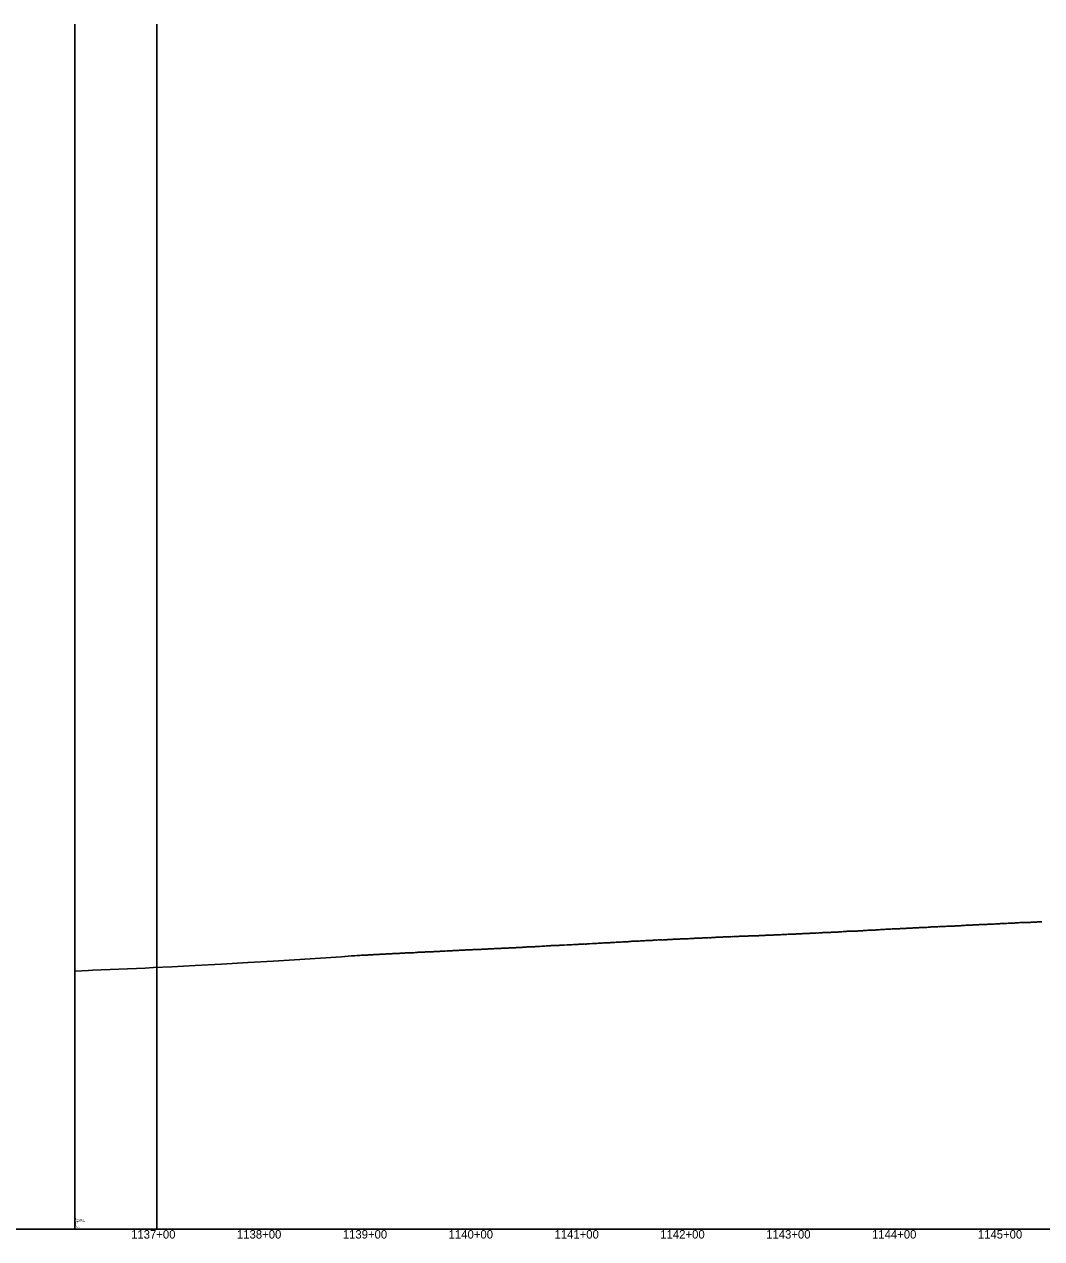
# Model space of a CAD drawing. Extents: x -3793 to 50787, y -1075 to 6138.
# Drawn here: x 952 to 1913, y 2991 to 4138 of the extents above; entities that cross this region are included whole.
import ezdxf

# ---------------------------------------------------------------- set-up
doc = ezdxf.new("R2010")
doc.units = 0
for name, color, linetype in [('RD_DDB_Profile_EX', 7, 'Continuous'), ('RD_DDB_StaTX', 7, 'Continuous'), ('RD_GPK_Profile_Cell', 7, 'Continuous'), ('RD_Sketch10', 7, 'Continuous')]:
    doc.layers.add(name, color=color, linetype=linetype)

msp = doc.modelspace()

# ---------------------------------------------------------------- linework, layer by layer
at = {"layer": 'RD_DDB_Profile_EX'}
for points in [[(1656.792373, 3277.630245), (1657.794903, 3277.63056), (1658.797318, 3277.63182), (1659.793776, 3277.681535), (1660.796309, 3277.77992), (1661.798842, 3277.82931), (1662.787621, 3277.92766), (1663.79004, 3277.97711), (1664.79257, 3277.979305), (1665.794959, 3277.98233), (1666.791563, 3278.030215), (1667.793987, 3278.129665), (1668.79652, 3278.130895), (1669.793122, 3278.22967), (1670.795653, 3278.2309), (1671.798081, 3278.232085), (1672.794543, 3278.281765), (1673.797076, 3278.42954), (1674.807942, 3278.479705), (1675.788261, 3278.430135), (1676.790792, 3278.431325), (1677.809282, 3278.483285), (1679.792224, 3278.63248), (1680.794757, 3278.63439), (1681.807309, 3278.733285), (1682.793879, 3278.881265), (1683.796319, 3278.833165), (1684.792908, 3278.83282), (1685.795317, 3278.93241), (1686.789992, 3278.98335), (1687.786578, 3279.08225), (1688.78902, 3279.18189), (1689.791552, 3279.132995), (1690.788136, 3279.18189), (1691.790666, 3279.282285), (1692.793001, 3279.28337), (1693.789581, 3279.33299), (1694.792113, 3279.43337), (1695.794645, 3279.433745), (1696.797097, 3279.434775), (1697.793673, 3279.483735), (1698.788228, 3279.53409), (1699.79076, 3279.63386), (1700.787256, 3279.68535), (1701.789788, 3279.636335), (1702.79232, 3279.73547), (1703.788891, 3279.73571), (1704.791348, 3279.836065), (1705.793786, 3279.935845), (1706.790353, 3279.984855), (1707.792886, 3279.98643), (1708.795349, 3279.98736), (1709.791914, 3280.13583), (1710.786558, 3280.186815), (1711.789003, 3280.237195), (1712.785564, 3280.287365), (1713.788031, 3280.287185), (1714.790564, 3280.33756), (1715.787123, 3280.387715), (1716.789654, 3280.388595), (1717.792125, 3280.43843), (1718.7886, 3280.53807), (1719.791133, 3280.588935), (1720.793666, 3280.588795), (1721.790161, 3280.68842), (1722.784793, 3280.74029), (1723.787324, 3280.79062), (1724.783803, 3280.84029), (1725.78628, 3280.940615), (1726.788814, 3280.990515), (1727.791347, 3281.140025), (1728.792987, 3281.189645), (1729.795286, 3281.240015), (1730.797635, 3281.290795), (1731.79432, 3281.29042), (1732.796668, 3281.34078), (1733.799016, 3281.391145), (1734.787487, 3281.49098), (1736.057996, 3281.541485), (1737.05464, 3281.5411), (1738.057027, 3281.54183), (1739.053611, 3281.541835), (1740.056042, 3281.642185), (1741.058434, 3281.741845), (1742.055073, 3281.841105), (1743.057504, 3281.842515), (1744.054104, 3281.84252), (1745.056536, 3281.942505), (1746.053136, 3281.99215), (1747.055567, 3282.042835), (1748.057998, 3282.142515), (1749.054598, 3282.24146), (1750.057029, 3282.193155), (1751.053669, 3282.24282), (1752.05606, 3282.293145), (1753.058491, 3282.343785), (1754.055129, 3282.44314), (1755.057522, 3282.493155), (1756.054107, 3282.49346), (1757.056503, 3282.593145), (1758.053139, 3282.693125)], [(1758.053139, 3282.693125), (1759.05557, 3282.74314), (1760.057968, 3282.74378), (1761.054601, 3282.84313), (1762.057033, 3282.893475), (1763.053633, 3282.94312), (1764.056064, 3282.94376), (1765.058496, 3282.99409), (1766.055096, 3283.143155), (1767.057527, 3283.1938), (1768.054127, 3283.243445), (1769.056559, 3283.393225), (1770.053193, 3283.39284), (1771.05559, 3283.393495), (1772.058021, 3283.44439), (1773.054654, 3283.593205), (1774.057009, 3283.64331), (1775.053639, 3283.64291), (1776.056071, 3283.693305), (1777.058475, 3283.743945), (1778.055103, 3283.69383), (1779.057535, 3283.74419), (1780.054134, 3283.843815), (1781.056566, 3283.844175), (1782.053165, 3283.844345), (1783.055597, 3283.894675), (1784.05803, 3283.89548), (1785.054629, 3284.044665), (1786.057061, 3284.144275), (1787.053689, 3284.193895), (1788.056092, 3284.194505), (1789.058525, 3284.24464), (1790.055151, 3284.294495), (1791.057519, 3284.295305), (1792.054143, 3284.39449), (1793.05655, 3284.49462), (1794.053175, 3284.494475), (1795.055608, 3284.544835), (1796.058017, 3284.5454), (1797.054639, 3284.644375), (1798.057072, 3284.744555), (1799.05367, 3284.744815), (1800.056103, 3284.795385), (1801.058536, 3284.84573), (1802.055134, 3284.895165), (1803.057568, 3284.995135), (1804.054165, 3284.99515), (1805.056599, 3284.995705), (1806.053221, 3285.045565), (1807.05563, 3285.09589), (1808.04995, 3285.24629), (1809.046228, 3285.345735), (1810.048689, 3285.346125), (1811.045259, 3285.396065), (1812.047719, 3285.396425), (1813.050179, 3285.446645), (1814.046724, 3285.49626), (1815.049187, 3285.596495), (1816.045773, 3285.64625), (1817.048233, 3285.596765), (1817.689588, 3285.64657), (1818.686291, 3285.696505), (1819.688638, 3285.79685), (1820.685342, 3285.846495), (1821.687672, 3285.84684), (1822.689999, 3285.84731), (1823.686698, 3285.99683), (1824.689032, 3285.99717), (1825.685732, 3285.996675), (1826.688081, 3286.047035), (1827.690429, 3286.14728), (1828.687114, 3286.196895), (1829.681201, 3286.247875), (1830.683535, 3286.248395), (1831.680221, 3286.348045), (1832.682569, 3286.39846), (1833.679264, 3286.398125), (1834.681611, 3286.498305), (1835.683952, 3286.448895), (1836.680645, 3286.54844), (1837.682992, 3286.64865), (1838.678189, 3286.698205), (1839.682016, 3286.79864), (1840.684365, 3286.849), (1841.681056, 3286.94851), (1842.683399, 3286.949075), (1843.68009, 3286.9488), (1844.682438, 3287.04902), (1845.684785, 3287.04939), (1846.681464, 3287.099055), (1847.683814, 3287.199355), (1848.686165, 3287.29968), (1849.682851, 3287.349315), (1850.685198, 3287.3497), (1851.681885, 3287.34936), (1852.684234, 3287.399675), (1853.731756, 3287.50453), (1854.682961, 3287.599615), (1855.700935, 3287.60077), (1856.6823, 3287.64964), (1857.699718, 3287.65075)], [(1857.699718, 3287.65075), (1858.687372, 3287.69961), (1859.729703, 3287.752295), (1860.686396, 3287.79961), (1861.711769, 3287.80146), (1862.67777, 3287.849035), (1863.680503, 3287.8986), (1864.676792, 3287.899045), (1865.679525, 3287.99861), (1866.675813, 3287.99902), (1867.678546, 3288.098625), (1868.68127, 3288.14823), (1869.677561, 3288.24869), (1870.680292, 3288.248385), (1871.683025, 3288.29794), (1872.679325, 3288.348255), (1873.682047, 3288.397865), (1874.678347, 3288.4982), (1875.681069, 3288.497875), (1876.6838, 3288.497585), (1877.680091, 3288.547975), (1878.682822, 3288.697395), (1879.679113, 3288.747735), (1880.681844, 3288.747305), (1881.684561, 3288.79677), (1882.680866, 3288.84742), (1883.683583, 3288.897125), (1884.679903, 3288.89763), (1885.682622, 3288.997025), (1886.685354, 3289.04649), (1887.681644, 3289.09704), (1888.684359, 3289.196375), (1889.680666, 3289.2966), (1890.683381, 3289.34613), (1891.685432, 3289.345805), (1892.684377, 3289.446525), (1893.684452, 3289.495955), (1894.687088, 3289.49584), (1895.686363, 3289.4964), (1896.678384, 3289.595), (1897.67475, 3289.59544), (1898.585566, 3289.59552), (1899.581922, 3289.59594), (1900.576894, 3289.64487), (1901.579583, 3289.694465), (1902.575917, 3289.69508), (1903.578606, 3289.794475), (1904.581296, 3289.84407), (1905.57763, 3289.944065), (1906.580319, 3289.943855), (1907.583008, 3289.8944), (1908.579342, 3289.994545), (1909.582032, 3290.093685), (1910.584681, 3290.09353), (1911.581017, 3290.193695), (1912.583704, 3290.243545), (1913.586391, 3290.24315)], [(1449.167542, 3267.58897), (1450.163778, 3267.738225), (1451.166563, 3267.738575), (1452.162849, 3267.73941), (1453.165583, 3267.788185), (1454.161869, 3267.88864), (1455.164656, 3267.939005), (1456.16089, 3267.989045), (1457.163677, 3267.989015), (1458.159961, 3268.03944), (1459.162635, 3268.039025), (1460.16542, 3268.138185), (1461.161709, 3268.238215), (1462.172898, 3268.189035), (1465.159749, 3268.389865), (1466.162536, 3268.43948), (1467.158823, 3268.53906), (1468.161556, 3268.53823), (1469.171971, 3268.588665), (1471.162248, 3268.736935), (1472.158522, 3268.737835), (1473.169995, 3268.73957), (1474.157608, 3268.839115), (1475.160357, 3268.93784), (1476.156629, 3268.98787), (1477.159322, 3268.988295), (1478.162069, 3269.08653), (1479.158344, 3269.087875), (1480.161091, 3269.186995), (1481.157431, 3269.3366), (1482.16774, 3269.188585), (1483.164014, 3269.23861), (1484.166706, 3269.436915), (1485.163035, 3269.48781), (1486.174186, 3269.53735), (1489.167438, 3269.637785), (1490.163835, 3269.68823), (1491.175266, 3269.738235), (1492.303806, 3269.78808), (1493.306454, 3269.837655), (1494.3113, 3269.938095), (1496.309438, 3269.939215), (1497.298116, 3270.038875), (1498.316522, 3270.18803), (1499.304892, 3270.238125), (1500.301211, 3270.28825), (1501.303915, 3270.33814), (1502.30788, 3270.340095), (1503.304201, 3270.440555), (1504.306903, 3270.39045), (1505.303224, 3270.44122), (1506.305926, 3270.58978), (1507.302297, 3270.689615), (1508.306271, 3270.74121), (1509.308972, 3270.74073), (1510.305294, 3270.842075), (1511.30165, 3270.89225), (1512.304317, 3270.891805), (1513.300672, 3270.942), (1514.311002, 3271.041775), (1515.307326, 3271.04277), (1516.306532, 3271.093475), (1517.309397, 3271.19303), (1518.305549, 3271.243715), (1519.301668, 3271.29395), (1520.304535, 3271.44306), (1521.308041, 3271.44433), (1522.310909, 3271.44385), (1523.307085, 3271.494895), (1524.303204, 3271.59534), (1525.306077, 3271.69473), (1526.302221, 3271.84469), (1527.305705, 3271.846255), (1528.305788, 3271.845795), (1529.307214, 3271.946025), (1530.307619, 3271.94553), (1531.303757, 3271.996165), (1532.299877, 3272.09666), (1533.310129, 3272.04706), (1534.306264, 3272.147455), (1535.302386, 3272.148015), (1536.305281, 3272.14755), (1537.301413, 3272.1981), (1538.297532, 3272.29851), (1539.30043, 3272.44785), (1540.303929, 3272.549185), (1542.302945, 3272.599225), (1543.299067, 3272.649755), (1544.301966, 3272.64922), (1545.467547, 3272.666885), (1546.302783, 3272.74923), (1547.305139, 3272.849595), (1548.301816, 3273.099145), (1549.304173, 3272.949565), (1550.30085, 3272.99917), (1551.297527, 3273.14869), (1552.308136, 3273.148565), (1553.30481, 3273.09827), (1554.301496, 3273.098005), (1555.303844, 3273.048495), (1556.300545, 3273.14809)], [(1556.300545, 3273.14809), (1557.30289, 3273.248405), (1558.299567, 3273.24827), (1559.304501, 3273.3471), (1560.306844, 3273.397555), (1561.303534, 3273.49709), (1562.30021, 3273.44706), (1563.302568, 3273.4475), (1564.299244, 3273.49705), (1565.306524, 3273.6962), (1566.306539, 3273.794915), (1567.300032, 3273.794855), (1568.302672, 3273.895445), (1569.299088, 3273.845435), (1570.295504, 3273.845275), (1571.30593, 3273.944835), (1572.302344, 3274.04446), (1573.304956, 3274.044825), (1573.905136, 3274.09433), (1574.901682, 3274.09448), (1575.904166, 3274.045305), (1576.900712, 3274.09473), (1577.897258, 3274.193845), (1578.907751, 3274.29334), (1579.904344, 3274.29327), (1580.90089, 3274.342585), (1581.903374, 3274.393255), (1582.89992, 3274.4429), (1583.896466, 3274.49254), (1584.90695, 3274.592675), (1585.903552, 3274.741595), (1586.906036, 3274.74231), (1587.902582, 3274.742315), (1588.899128, 3274.791975), (1589.901611, 3274.84194), (1590.906148, 3274.841425), (1591.90276, 3274.89108), (1592.905244, 3274.94141), (1593.90179, 3274.99107), (1594.907189, 3274.990285), (1596.905422, 3275.090175), (1597.901968, 3275.190315), (1598.904452, 3275.289695), (1599.900998, 3275.19079), (1600.903481, 3275.24109), (1601.900027, 3275.34078), (1602.90463, 3275.43945), (1603.907114, 3275.39079), (1604.90366, 3275.391025), (1605.900206, 3275.58857), (1606.902689, 3275.688375), (1607.899235, 3275.73856), (1608.903838, 3275.688265), (1609.906322, 3275.73744), (1610.902868, 3275.83649), (1611.899414, 3275.83672), (1612.901897, 3275.887655), (1613.906399, 3276.03552), (1614.908984, 3276.085265), (1615.90553, 3275.98676), (1616.902076, 3275.98771), (1617.917137, 3276.03927), (1618.901105, 3276.08835), (1619.905597, 3276.18622), (1620.908192, 3276.235855), (1621.904738, 3276.136895), (1622.901284, 3276.284465), (1623.903767, 3276.383435), (1624.900313, 3276.383745), (1625.904916, 3276.334275), (1626.9074, 3276.38461), (1627.903946, 3276.58202), (1628.906429, 3276.53313), (1629.902975, 3276.533505), (1630.899521, 3276.58468), (1631.910062, 3276.68293), (1632.906608, 3276.68257), (1633.903154, 3276.779785), (1634.905637, 3276.78097), (1635.902183, 3276.7822), (1636.898729, 3276.832665), (1637.90927, 3276.930785), (1638.905816, 3276.882115), (1639.902362, 3276.883505), (1640.904845, 3276.933805), (1641.901391, 3277.03089), (1642.903875, 3277.08124), (1643.908478, 3277.082105), (1644.905024, 3277.131775), (1645.907507, 3277.1312), (1646.904053, 3277.229945), (1647.900599, 3277.279585), (1648.89841, 3277.37811), (1649.902763, 3277.378075), (1650.899224, 3277.32964), (1651.90179, 3277.380925), (1652.898216, 3277.528685), (1653.894798, 3277.479325), (1654.897243, 3277.479645), (1655.795758, 3277.58056), (1656.792373, 3277.630245)], [(1000, 3243.509345), (1012.80122, 3244.304865), (1016.519117, 3244.46293), (1041.5312, 3245.527655), (1066.489594, 3246.587495), (1074.428313, 3246.924905), (1091.501632, 3247.652055), (1113.682402, 3248.89453), (1138.677894, 3250.29824), (1163.392244, 3251.68514), (1163.719948, 3251.706025), (1187.456999, 3253.18889), (1212.418721, 3254.75026), (1227.009413, 3255.689605), (1252.004058, 3257.299275), (1261.415684, 3258.14428), (1262.41096, 3258.145105), (1263.409572, 3258.194535), (1264.400185, 3258.19487), (1266.393263, 3258.393905), (1267.396091, 3258.343775), (1268.392314, 3258.44416), (1269.395106, 3258.54378), (1270.391297, 3258.594165), (1271.394125, 3258.59379), (1272.390348, 3258.594175), (1273.393178, 3258.644315), (1274.396555, 3258.743425), (1275.392712, 3258.79381), (1276.395536, 3258.793985), (1277.391729, 3258.993565), (1278.394554, 3259.042905), (1279.390785, 3259.093325), (1280.393613, 3259.093195), (1281.389769, 3259.19334), (1282.392631, 3259.243475), (1283.388787, 3259.243865), (1284.391612, 3259.39295), (1285.387805, 3259.492855), (1286.390671, 3259.492425), (1287.38686, 3259.44389), (1288.389688, 3259.54352), (1289.393251, 3259.69406), (1290.396111, 3259.643895), (1291.392269, 3259.74407), (1292.395132, 3259.743915), (1293.391321, 3259.744315), (1294.39415, 3259.893925), (1295.39701, 3259.893795), (1296.393168, 3259.894425), (1297.395993, 3259.94381), (1298.392186, 3259.944435), (1299.39505, 3259.994595), (1300.39124, 3260.193725), (1301.394068, 3260.193835), (1302.390225, 3260.244465), (1303.393086, 3260.343335), (1304.389243, 3260.343755), (1305.392069, 3260.39335), (1306.388297, 3260.44377), (1307.391125, 3260.54311), (1308.387315, 3260.5445), (1309.390143, 3260.4944), (1310.386301, 3260.594275), (1311.389161, 3260.69314), (1312.385354, 3260.84334), (1313.388183, 3260.893415), (1314.391043, 3260.94274), (1315.387201, 3260.84368), (1316.397468, 3260.894165), (1317.393628, 3260.99455), (1318.396454, 3261.04418), (1319.392679, 3260.99479), (1320.395508, 3261.044675), (1321.392566, 3261.1448), (1322.395453, 3261.24372), (1323.391582, 3261.394135), (1324.394469, 3261.443975), (1325.390598, 3261.49415), (1326.393486, 3261.493505), (1327.389614, 3261.543935), (1328.392502, 3261.69352), (1329.38863, 3261.6944), (1330.391518, 3261.69401), (1331.387646, 3261.744635), (1332.390534, 3261.794025), (1333.386662, 3261.893975), (1334.410974, 3261.94407), (1335.413886, 3261.943885), (1336.40999, 3261.994085), (1337.412937, 3261.994135), (1338.415817, 3261.8945), (1339.411953, 3262.094615), (1340.414833, 3262.19376), (1341.410969, 3262.19486), (1342.413849, 3262.244025), (1343.409985, 3262.29417), (1344.412866, 3262.294285), (1345.409002, 3262.44488), (1346.411882, 3262.44454), (1347.414794, 3262.49367)], [(1347.414794, 3262.49367), (1348.410898, 3262.544055), (1349.41381, 3262.643685), (1350.409915, 3262.69382), (1351.412827, 3262.64422), (1352.408931, 3262.74408), (1353.411843, 3262.793445), (1354.414717, 3262.84306), (1355.410859, 3262.84398), (1356.413774, 3262.94335), (1357.409914, 3262.99347), (1358.412791, 3263.093085), (1359.40893, 3263.143225), (1360.411807, 3263.19282), (1361.407947, 3263.243495), (1362.410823, 3263.243385), (1363.413735, 3263.29185), (1364.40984, 3263.29257), (1365.412752, 3263.293605), (1366.408856, 3263.49286), (1367.411768, 3263.542165), (1368.407872, 3263.59205), (1369.410784, 3263.64131), (1370.413655, 3263.741455), (1371.409801, 3263.74248), (1372.412671, 3263.74269), (1373.403027, 3263.792785), (1374.411688, 3263.7427), (1375.407833, 3263.84308), (1376.410749, 3263.94241), (1377.404763, 3263.99281), (1378.407562, 3263.99242), (1379.410368, 3263.99204), (1380.406588, 3264.04244), (1381.409388, 3264.191415), (1382.405608, 3264.14215), (1383.408407, 3264.14206), (1384.404628, 3264.29216), (1385.407386, 3264.242395), (1386.403648, 3264.292175), (1387.406453, 3264.49083), (1388.409253, 3264.54071), (1389.405473, 3264.541475), (1390.408273, 3264.59139), (1391.404493, 3264.59212), (1392.407249, 3264.641735), (1393.403513, 3264.741815), (1394.406269, 3264.74142), (1395.409067, 3264.83998), (1396.405339, 3264.940445), (1397.408093, 3264.94035), (1398.404358, 3264.94112), (1399.407113, 3264.99105), (1400.403378, 3265.090805), (1401.406133, 3265.09072), (1402.402398, 3265.0918), (1403.405153, 3265.19073), (1404.407958, 3265.240325), (1405.404224, 3265.290405), (1406.406978, 3265.33962), (1407.403244, 3265.44076), (1408.405998, 3265.44035), (1409.402219, 3265.49044), (1410.405017, 3265.590005), (1411.400349, 3265.639205), (1412.404091, 3265.64038), (1413.406843, 3265.68997), (1414.170196, 3265.74122), (1415.173068, 3265.790465), (1416.169214, 3265.74157), (1417.172085, 3265.841535), (1418.168232, 3265.841585), (1419.171103, 3265.94049), (1420.173979, 3265.99082), (1421.170125, 3266.040865), (1422.172997, 3266.090465), (1423.169143, 3266.14123), (1425.166214, 3266.34089), (1426.169, 3266.29122), (1427.165234, 3266.44055), (1428.16802, 3266.53977), (1429.1643, 3266.490905), (1430.16704, 3266.540875), (1431.169768, 3266.689725), (1432.166053, 3266.49197), (1433.176415, 3266.641635), (1434.165073, 3266.741255), (1435.167809, 3266.79089), (1436.164093, 3266.8409), (1437.166879, 3266.840515), (1438.163114, 3266.94055), (1439.173501, 3266.9909), (1441.164919, 3267.18978), (1442.167705, 3267.238575), (1443.163989, 3267.23903), (1444.166725, 3267.288985), (1445.162952, 3267.38942), (1446.165737, 3267.439375), (1447.161972, 3267.48981), (1448.164757, 3267.538995), (1449.167542, 3267.58897)]]:
    msp.add_lwpolyline(points, dxfattribs=at)
at = {"layer": 'RD_GPK_Profile_Cell'}
for q in [(1000, 3500), (46549.603806, 3000), (1000, 3000)]:
    msp.add_line((1000, 3000), q, dxfattribs=at)
at = {"layer": 'RD_Sketch10'}
for p, q in [((1000, 3000), (1000, 4138.027692)), ((1077.33, 3000), (1077.33, 4138.027692)), ((500, 3000), (1000, 3000))]:
    msp.add_line(p, q, dxfattribs=at)

# ---------------------------------------------------------------- texts
at = {"layer": 'RD_DDB_StaTX'}
for s, p in [('1137+00', (1053.125471, 2991)), ('1138+00', (1153.125471, 2991)), ('1139+00', (1253.125471, 2991)), ('1140+00', (1353.125471, 2991)), ('1141+00', (1453.125471, 2991)), ('1142+00', (1553.125471, 2991)), ('1143+00', (1653.125471, 2991)), ('1144+00', (1753.125471, 2991)), ('1145+00', (1853.125471, 2991))]:
    msp.add_text(s, height=8, dxfattribs=at).set_placement(p)
at = {"layer": 'RD_GPK_Profile_Cell'}
for s, p in [('002', (1000, 3009.428467)), ('200', (1000, 3005.387695)), ('113622.670000', (1000, 3006.734619)), ('I77SBLRELO', (1000, 3008.081543)), ('50', (1000, 3004.040771)), ('10', (1000, 3002.693848)), ('NOGAP', (1000, 3001.346924))]:
    msp.add_text(s, height=1, dxfattribs=at).set_placement(p)

doc.saveas('drawing.dxf')
